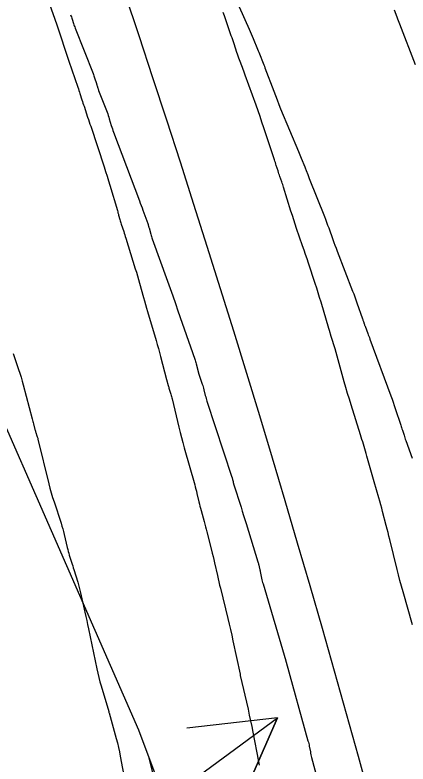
# Model space of a CAD drawing. Extents: x 954385 to 988206, y 1868364 to 1924553.
# Drawn here: x 957809.26 to 957835.06, y 1919766.99 to 1919816.22 of the extents above; entities that cross this region are included whole.
import ezdxf

# ---------------------------------------------------------------- set-up
doc = ezdxf.new("R2010")
doc.units = 0
for name, color, linetype in [('1', 7, 'Continuous'), ('Default', 7, 'Continuous'), ('Ex_Minor Contours', 7, 'Continuous'), ('Perimeter', 7, 'Continuous'), ('Slopes', 7, 'Continuous')]:
    doc.layers.add(name, color=color, linetype=linetype)

msp = doc.modelspace()

# ---------------------------------------------------------------- linework, layer by layer
msp.add_lwpolyline([(957819.581, 1919761.472), (957818.062, 1919767.386)])
at = {"layer": '1'}
for points in [[(957823.982, 1919816.761), (957824.626, 1919815.281), (957824.691, 1919815.131), (957824.756, 1919814.98), (957824.821, 1919814.83), (957824.885, 1919814.679), (957825.184, 1919813.977), (957825.227, 1919813.875), (957825.269, 1919813.773), (957825.31, 1919813.671), (957825.35, 1919813.569), (957825.509, 1919813.158), (957825.549, 1919813.055), (957825.588, 1919812.952), (957825.627, 1919812.849), (957825.666, 1919812.746), (957826.242, 1919811.213), (957826.352, 1919810.924), (957826.465, 1919810.636), (957826.58, 1919810.348), (957826.698, 1919810.062), (957827.867, 1919807.259), (957827.914, 1919807.146), (957827.961, 1919807.032), (957828.008, 1919806.918), (957828.054, 1919806.804), (957828.281, 1919806.246), (957828.307, 1919806.183), (957828.331, 1919806.119), (957828.356, 1919806.056), (957828.379, 1919805.992), (957828.473, 1919805.737), (957828.496, 1919805.674), (957828.52, 1919805.61), (957828.545, 1919805.547), (957828.57, 1919805.484), (957829.566, 1919802.984), (957829.64, 1919802.796), (957829.712, 1919802.607), (957829.783, 1919802.417), (957829.852, 1919802.227), (957830.125, 1919801.465), (957830.194, 1919801.274), (957830.264, 1919801.084), (957830.336, 1919800.895), (957830.408, 1919800.706), (957831.424, 1919798.074), (957831.496, 1919797.885), (957831.567, 1919797.695), (957831.635, 1919797.505), (957831.702, 1919797.314), (957832.071, 1919796.248), (957832.085, 1919796.208), (957832.099, 1919796.167), (957832.112, 1919796.127), (957832.126, 1919796.086), (957832.181, 1919795.924), (957832.195, 1919795.884), (957832.209, 1919795.843), (957832.224, 1919795.803), (957832.239, 1919795.763), (957832.418, 1919795.29), (957832.452, 1919795.198), (957832.487, 1919795.106), (957832.521, 1919795.014), (957832.556, 1919794.921), (957833.934, 1919791.187), (957834.009, 1919790.98), (957834.082, 1919790.772), (957834.154, 1919790.564), (957834.223, 1919790.355), (957834.58, 1919789.268), (957834.608, 1919789.184), (957834.635, 1919789.101), (957834.662, 1919789.017), (957834.688, 1919788.933), (957834.794, 1919788.598), (957834.821, 1919788.514), (957834.849, 1919788.43), (957834.877, 1919788.347), (957834.907, 1919788.264), (957835.325, 1919787.098)], [(957812.904, 1919816.232), (957812.932, 1919816.161), (957812.959, 1919816.089), (957812.985, 1919816.017), (957813.009, 1919815.944), (957813.104, 1919815.653), (957813.128, 1919815.58), (957813.153, 1919815.508), (957813.18, 1919815.436), (957813.207, 1919815.365), (957814.386, 1919812.372), (957814.414, 1919812.301), (957814.44, 1919812.229), (957814.465, 1919812.157), (957814.488, 1919812.084), (957814.602, 1919811.723), (957814.614, 1919811.684), (957814.626, 1919811.646), (957814.638, 1919811.607), (957814.65, 1919811.569), (957814.697, 1919811.415), (957814.709, 1919811.377), (957814.722, 1919811.339), (957814.736, 1919811.301), (957814.75, 1919811.263), (957815.303, 1919809.832), (957815.343, 1919809.725), (957815.382, 1919809.617), (957815.417, 1919809.508), (957815.451, 1919809.398), (957815.581, 1919808.958), (957815.615, 1919808.848), (957815.65, 1919808.739), (957815.688, 1919808.631), (957815.727, 1919808.523), (957817.428, 1919804.007), (957817.485, 1919803.854), (957817.542, 1919803.7), (957817.599, 1919803.547), (957817.655, 1919803.394), (957817.976, 1919802.519), (957817.984, 1919802.496), (957817.992, 1919802.472), (957817.999, 1919802.448), (957818.007, 1919802.424), (957818.034, 1919802.327), (957818.041, 1919802.303), (957818.048, 1919802.279), (957818.054, 1919802.255), (957818.061, 1919802.231), (957818.177, 1919801.814), (957818.199, 1919801.737), (957818.222, 1919801.66), (957818.247, 1919801.584), (957818.274, 1919801.508), (957819.269, 1919798.731), (957819.444, 1919798.242), (957819.617, 1919797.754), (957819.788, 1919797.264), (957819.958, 1919796.774), (957821.054, 1919793.601), (957821.079, 1919793.526), (957821.102, 1919793.451), (957821.124, 1919793.375), (957821.145, 1919793.299), (957821.257, 1919792.874), (957821.265, 1919792.841), (957821.274, 1919792.807), (957821.291, 1919792.741), (957821.295, 1919792.724), (957821.3, 1919792.708), (957821.305, 1919792.691), (957821.31, 1919792.675), (957821.55, 1919791.965), (957821.58, 1919791.872), (957821.608, 1919791.779), (957821.635, 1919791.685), (957821.659, 1919791.591), (957821.752, 1919791.211), (957821.776, 1919791.117), (957821.802, 1919791.023), (957821.829, 1919790.929), (957821.859, 1919790.836), (957823.495, 1919785.85), (957823.506, 1919785.814), (957823.517, 1919785.777), (957823.527, 1919785.74), (957823.536, 1919785.703), (957823.57, 1919785.554), (957823.579, 1919785.517), (957823.589, 1919785.48), (957823.6, 1919785.444), (957823.611, 1919785.407), (957824.097, 1919783.869), (957824.182, 1919783.601), (957824.266, 1919783.332), (957824.35, 1919783.063), (957824.433, 1919782.794), (957825.209, 1919780.276), (957825.224, 1919780.223), (957825.238, 1919780.171), (957825.252, 1919780.119), (957825.264, 1919780.066), (957825.311, 1919779.854), (957825.323, 1919779.8), (957825.335, 1919779.747), (957825.346, 1919779.694), (957825.357, 1919779.641), (957825.45, 1919779.2), (957825.47, 1919779.109), (957825.491, 1919779.018), (957825.515, 1919778.928), (957825.541, 1919778.838), (957827.035, 1919773.769), (957827.044, 1919773.74), (957827.055, 1919773.699), (957827.058, 1919773.688), (957828.492, 1919768.525), (957828.516, 1919768.434), (957828.538, 1919768.343), (957828.559, 1919768.251), (957828.577, 1919768.159), (957828.647, 1919767.79), (957828.665, 1919767.698), (957828.685, 1919767.606), (957828.707, 1919767.514), (957828.73, 1919767.423), (957829.461, 1919764.656)], [(957809.134, 1919793.969), (957809.496, 1919792.923), (957809.58, 1919792.672), (957809.659, 1919792.419), (957809.734, 1919792.165), (957809.803, 1919791.909), (957810.391, 1919789.673), (957810.411, 1919789.593), (957810.432, 1919789.514), (957810.452, 1919789.435), (957810.473, 1919789.355), (957810.566, 1919788.988), (957810.58, 1919788.934), (957810.596, 1919788.88), (957810.612, 1919788.826), (957810.63, 1919788.773), (957810.701, 1919788.56), (957810.719, 1919788.507), (957810.735, 1919788.453), (957810.75, 1919788.399), (957810.764, 1919788.345), (957811.48, 1919785.417), (957811.557, 1919785.117), (957811.639, 1919784.818), (957811.728, 1919784.52), (957811.822, 1919784.224), (957812.283, 1919782.817), (957812.341, 1919782.635), (957812.394, 1919782.452), (957812.443, 1919782.268), (957812.488, 1919782.083), (957812.69, 1919781.213), (957812.72, 1919781.091), (957812.752, 1919780.97), (957812.786, 1919780.849), (957812.823, 1919780.729), (957812.974, 1919780.25), (957813.012, 1919780.13), (957813.05, 1919780.01), (957813.087, 1919779.89), (957813.124, 1919779.77), (957813.376, 1919778.953), (957813.428, 1919778.777), (957813.477, 1919778.599), (957813.522, 1919778.421), (957813.564, 1919778.241), (957813.847, 1919776.971), (957813.907, 1919776.699), (957813.966, 1919776.427), (957814.024, 1919776.155), (957814.082, 1919775.883), (957814.631, 1919773.26), (957814.694, 1919772.974), (957814.763, 1919772.689), (957814.837, 1919772.406), (957814.917, 1919772.124), (957815.412, 1919770.444), (957815.42, 1919770.417), (957815.422, 1919770.408), (957815.427, 1919770.384), (957815.429, 1919770.374), (957815.432, 1919770.364), (957815.904, 1919768.662), (957815.981, 1919768.376), (957816.051, 1919768.088), (957816.115, 1919767.799), (957816.173, 1919767.509), (957816.721, 1919764.613)]]:
    msp.add_lwpolyline(points, dxfattribs=at)
at = {"layer": 'Default'}
msp.add_arc((956871.597, 1919501.221), 996.448, 12.648055, 34.075074, dxfattribs=at)
at = {"layer": 'Ex_Minor Contours'}
for points in [[(957811.503, 1919816.988), (957812.01, 1919815.567), (957812.08, 1919815.37), (957812.147, 1919815.172), (957812.213, 1919814.973), (957812.277, 1919814.774), (957812.528, 1919813.975), (957812.591, 1919813.776), (957812.657, 1919813.577), (957812.723, 1919813.379), (957812.791, 1919813.181), (957813.388, 1919811.468), (957813.424, 1919811.365), (957813.458, 1919811.261), (957813.492, 1919811.158), (957813.525, 1919811.054), (957813.655, 1919810.637), (957813.687, 1919810.533), (957813.721, 1919810.429), (957813.755, 1919810.326), (957813.79, 1919810.222), (957814.03, 1919809.514), (957814.081, 1919809.361), (957814.133, 1919809.209), (957814.183, 1919809.056), (957814.234, 1919808.903), (957815.112, 1919806.233), (957815.209, 1919805.933), (957815.304, 1919805.632), (957815.397, 1919805.331), (957815.487, 1919805.029), (957815.978, 1919803.361), (957816, 1919803.288), (957816.021, 1919803.214), (957816.043, 1919803.14), (957816.064, 1919803.066), (957816.149, 1919802.771), (957816.171, 1919802.697), (957816.193, 1919802.623), (957816.215, 1919802.55), (957816.238, 1919802.477), (957816.395, 1919801.987), (957816.428, 1919801.881), (957816.462, 1919801.774), (957816.495, 1919801.668), (957816.528, 1919801.562), (957817.155, 1919799.545), (957817.226, 1919799.311), (957817.296, 1919799.077), (957817.364, 1919798.842), (957817.43, 1919798.606), (957817.692, 1919797.664), (957817.758, 1919797.428), (957817.825, 1919797.193), (957817.893, 1919796.958), (957817.962, 1919796.723), (957818.523, 1919794.825), (957818.599, 1919794.566), (957818.673, 1919794.306), (957818.744, 1919794.045), (957818.814, 1919793.784), (957819.212, 1919792.272), (957819.318, 1919791.869), (957819.333, 1919791.812), (957819.349, 1919791.754), (957819.365, 1919791.697), (957819.382, 1919791.64), (957819.483, 1919791.296), (957819.506, 1919791.219), (957819.527, 1919791.142), (957819.547, 1919791.065), (957819.566, 1919790.988), (957820.022, 1919789.124), (957820.106, 1919788.788), (957820.192, 1919788.452), (957820.281, 1919788.118), (957820.373, 1919787.784), (957821.054, 1919785.343), (957821.092, 1919785.203), (957821.129, 1919785.064), (957821.164, 1919784.923), (957821.198, 1919784.783), (957821.33, 1919784.22), (957821.364, 1919784.08), (957821.398, 1919783.94), (957821.434, 1919783.8), (957821.471, 1919783.66), (957821.668, 1919782.927), (957821.713, 1919782.758), (957821.758, 1919782.589), (957821.802, 1919782.42), (957821.846, 1919782.251), (957822.154, 1919781.059), (957822.207, 1919780.85), (957822.258, 1919780.641), (957822.308, 1919780.431), (957822.355, 1919780.221), (957822.544, 1919779.381), (957822.591, 1919779.171), (957822.64, 1919778.961), (957822.69, 1919778.751), (957822.741, 1919778.542), (957823.232, 1919776.553), (957823.321, 1919776.19), (957823.406, 1919775.825), (957823.488, 1919775.46), (957823.567, 1919775.094), (957824.031, 1919772.905), (957824.032, 1919772.897), (957824.033, 1919772.888), (957824.035, 1919772.871), (957824.037, 1919772.863), (957824.038, 1919772.855), (957824.044, 1919772.834), (957824.047, 1919772.822), (957824.557, 1919770.589), (957824.641, 1919770.215), (957824.721, 1919769.84), (957824.799, 1919769.465), (957824.874, 1919769.089), (957825.249, 1919767.163), (957825.296, 1919766.919)], [(957835.344, 1919776.132), (957834.731, 1919778.317), (957834.629, 1919778.683), (957834.531, 1919779.05), (957834.436, 1919779.418), (957834.343, 1919779.786), (957833.859, 1919781.745), (957833.802, 1919781.975), (957833.745, 1919782.204), (957833.687, 1919782.433), (957833.628, 1919782.662), (957833.392, 1919783.579), (957833.332, 1919783.807), (957833.271, 1919784.034), (957833.207, 1919784.261), (957833.142, 1919784.487), (957832.834, 1919785.534), (957832.789, 1919785.688), (957832.745, 1919785.843), (957832.702, 1919785.997), (957832.66, 1919786.152), (957832.493, 1919786.773), (957832.451, 1919786.928), (957832.407, 1919787.083), (957832.362, 1919787.237), (957832.316, 1919787.391), (957832.128, 1919788.014), (957832.081, 1919788.169), (957832.034, 1919788.323), (957831.986, 1919788.478), (957831.938, 1919788.633), (957831.326, 1919790.594), (957831.209, 1919790.973), (957831.095, 1919791.353), (957830.984, 1919791.734), (957830.876, 1919792.115), (957830.272, 1919794.28), (957830.252, 1919794.348), (957830.232, 1919794.416), (957830.211, 1919794.484), (957830.189, 1919794.551), (957830.1, 1919794.823), (957830.078, 1919794.89), (957830.057, 1919794.956), (957830.037, 1919795.023), (957830.017, 1919795.09), (957829.898, 1919795.491), (957829.858, 1919795.625), (957829.35, 1919797.345), (957829.257, 1919797.653), (957829.162, 1919797.961), (957829.065, 1919798.268), (957828.965, 1919798.574), (957828.523, 1919799.909), (957828.429, 1919800.195), (957828.333, 1919800.48), (957828.236, 1919800.765), (957828.139, 1919801.05), (957827.748, 1919802.188), (957827.652, 1919802.473), (957827.557, 1919802.759), (957827.465, 1919803.045), (957827.375, 1919803.332), (957826.89, 1919804.894), (957826.861, 1919804.984), (957826.832, 1919805.074), (957826.802, 1919805.163), (957826.771, 1919805.253), (957826.646, 1919805.61), (957826.615, 1919805.699), (957826.585, 1919805.789), (957826.555, 1919805.878), (957826.526, 1919805.968), (957826.409, 1919806.335), (957826.38, 1919806.426), (957826.35, 1919806.517), (957826.321, 1919806.608), (957826.291, 1919806.699), (957825.596, 1919808.812), (957825.472, 1919809.186), (957825.345, 1919809.559), (957825.215, 1919809.931), (957825.083, 1919810.302), (957824.371, 1919812.276), (957824.326, 1919812.4), (957824.281, 1919812.525), (957824.235, 1919812.649), (957824.189, 1919812.772), (957824.005, 1919813.268), (957823.96, 1919813.392), (957823.915, 1919813.516), (957823.871, 1919813.641), (957823.828, 1919813.766), (957823.642, 1919814.317), (957823.596, 1919814.45), (957823.55, 1919814.583), (957823.504, 1919814.717), (957823.458, 1919814.85), (957823.002, 1919816.159), (957822.919, 1919816.395)], [(957835.538, 1919812.936), (957834.518, 1919815.613), (957834.475, 1919815.727), (957834.431, 1919815.842), (957834.389, 1919815.956), (957834.346, 1919816.07), (957834.176, 1919816.528)]]:
    msp.add_lwpolyline(points, dxfattribs=at)
at = {"layer": 'Perimeter'}
msp.add_lwpolyline([(957747.481, 1919902.179), (957772.218, 1919860.37), (957786.04, 1919835.827), (957802.011, 1919804.293), (957817.372, 1919769.232), (957831.573, 1919731.267)], dxfattribs=at)
at = {"layer": 'Slopes'}
msp.add_lwpolyline([(957757.131, 1919718.928), (957826.492, 1919770.022), (957824.088, 1919764.525), (957826.492, 1919770.022), (957820.53, 1919769.356)], dxfattribs=at)

doc.saveas('drawing.dxf')
